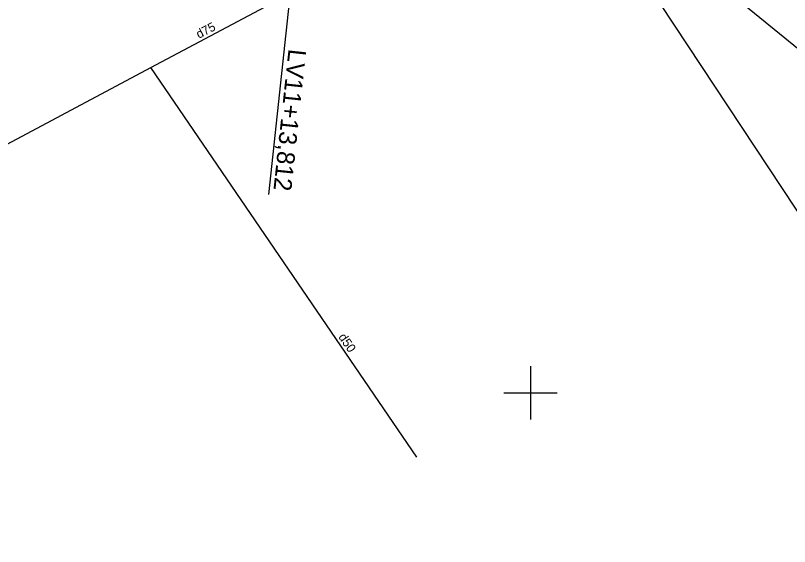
# Model space of a CAD drawing. Extents: x 469981 to 472086, y 246785 to 247785.
# Drawn here: x 470971.09 to 471014.55, y 247141.36 to 247171.2 of the extents above; entities that cross this region are included whole.
import ezdxf

# ---------------------------------------------------------------- set-up
doc = ezdxf.new("R2010")
doc.units = 0
for name, color, linetype in [('0_LKT_lietene', 7, 'Continuous'), ('5_patagas', 7, 'Continuous'), ('DREN_VADP_####_####_#', 7, 'Continuous'), ('DREN_VADP_####_TKST_#', 7, 'Continuous'), ('DREN_VADP_KLKT_####_#', 7, 'Continuous'), ('DREN_VADP_KLKT_TKST_#', 7, 'Continuous'), ('GEOD_ELEM_####_####_#', 7, 'Continuous'), ('RELJ_NOGA_####_####_#', 7, 'Continuous'), ('RELJ_NOGL_####_####_#', 7, 'Continuous')]:
    doc.layers.add(name, color=color, linetype=linetype)

msp = doc.modelspace()

# ---------------------------------------------------------------- linework, layer by layer
at = {"layer": '0_LKT_lietene'}
msp.add_lwpolyline([(471017.304, 247167.48), (471004.859, 247177.622)], dxfattribs=at)
at = {"layer": '5_patagas'}
msp.add_lwpolyline([(470987.421, 247181.03), (470985.293, 247161.143)], dxfattribs=at)
at = {"layer": 'DREN_VADP_####_####_#'}
msp.add_lwpolyline([(470993.627, 247146.375), (470978.685, 247168.275)], dxfattribs=at)
at = {"layer": 'DREN_VADP_KLKT_####_#'}
for points in [[(471024.755, 247145.454), (471007.332, 247171.821), (470999.34, 247190.573)], [(470950.722, 247153.356), (470963.906, 247160.39), (470978.685, 247168.275), (470990.896, 247174.789), (471002.512, 247177.058), (471004.882, 247177.521)]]:
    msp.add_lwpolyline(points, dxfattribs=at)
at = {"layer": 'GEOD_ELEM_####_####_#'}
for p, q in [((471000, 247151.5), (471000, 247150)), ((470998.5, 247150), (471000, 247150)), ((471000, 247150), (471000, 247148.5)), ((471000, 247150), (471001.5, 247150))]:
    msp.add_line(p, q, dxfattribs=at)
at = {"layer": 'RELJ_NOGA_####_####_#'}
msp.add_spline([(470443.762, 247118.331), (470443.88, 247120.814), (470444.471, 247122.233), (470445.96, 247123.747), (470447.74, 247124.344), (470466.701, 247130.323), (470490.205, 247137.037), (470509.522, 247142.633), (470536.42, 247149.583), (470558.637, 247154.955), (470585.403, 247162.504), (470607.875, 247168.231), (470633.412, 247175.414), (470656.062, 247180.759), (470680.788, 247187.471), (470708.074, 247193.923), (470734.191, 247200.317), (470761.697, 247206.456), (470789.773, 247212.754), (470817.257, 247216.179), (470830.019, 247217.144), (470848.586, 247217.569), (470861.752, 247217.476), (470881.066, 247214.264), (470905.336, 247205.96), (470932.738, 247196.11), (470958.906, 247187.141), (470978.102, 247181.086)], degree=3, dxfattribs=at)
at = {"layer": 'RELJ_NOGL_####_####_#'}
msp.add_spline([(470444.636, 247118.184), (470444.802, 247120.028), (470444.991, 247120.926), (470445.558, 247121.73), (470446.408, 247122.251), (470448.872, 247122.621), (470466.486, 247128.526), (470490.665, 247135.792), (470509.603, 247140.94), (470537.55, 247147.945), (470558.966, 247153.542), (470586.086, 247160.934), (470607.922, 247166.842), (470634.241, 247173.648), (470681.28, 247185.658), (470708.292, 247192.117), (470734.878, 247198.699), (470761.457, 247204.922), (470790.498, 247211.068), (470817.148, 247213.701), (470830.618, 247215.209), (470848.022, 247215.369), (470862.099, 247215.472), (470880.883, 247212.412), (470904.425, 247203.826), (470932.21, 247193.701), (470958.298, 247186.024), (470977.689, 247180.167)], degree=3, dxfattribs=at)

# ---------------------------------------------------------------- texts
at = {"layer": '5_patagas'}
msp.add_text('LV11+13,812', height=1, rotation=263.8919, dxfattribs=at).set_placement((470986.423, 247169.35))
at = {"layer": 'DREN_VADP_####_TKST_#'}
msp.add_text('d50', height=0.5, rotation=304.3062, dxfattribs=at).set_placement((470989.196, 247153.135))
at = {"layer": 'DREN_VADP_KLKT_TKST_#'}
msp.add_text('d75', height=0.5, rotation=28.0758, dxfattribs=at).set_placement((470981.392, 247169.889))

doc.saveas('drawing.dxf')
